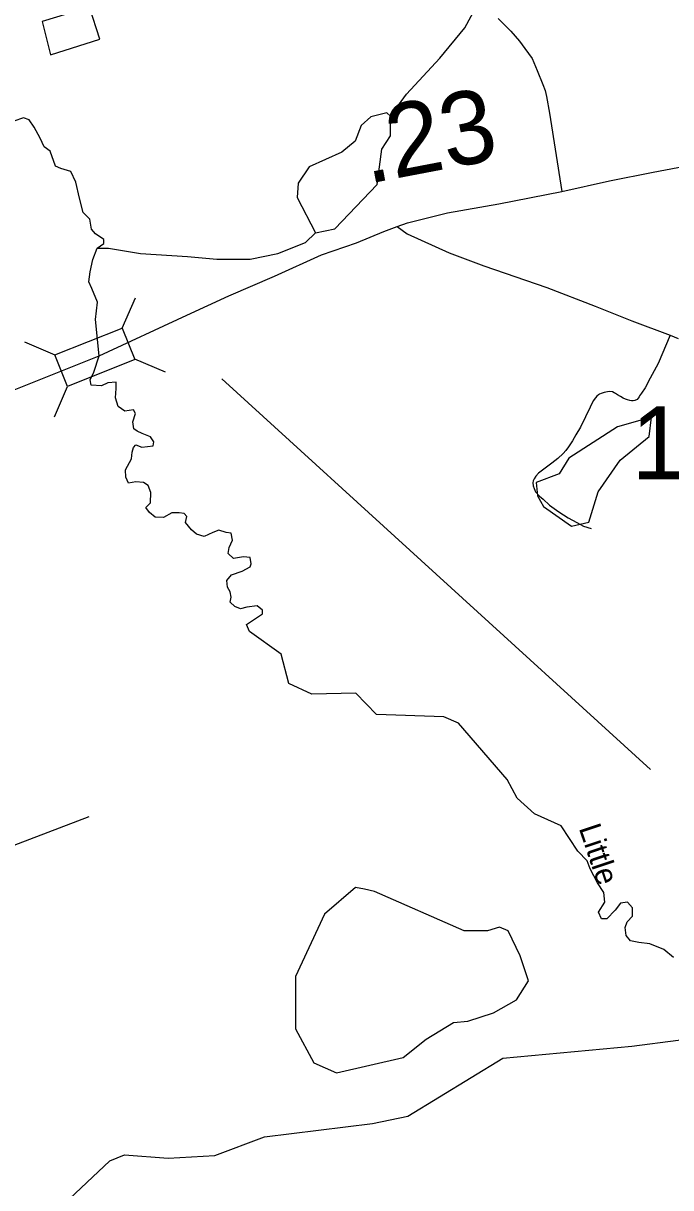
# Model space of a CAD drawing. Extents: x 2093524 to 2270757, y 289120 to 570408.
# Drawn here: x 2152945 to 2157372, y 432935 to 440898 of the extents above; entities that cross this region are included whole.
import ezdxf

# ---------------------------------------------------------------- set-up
doc = ezdxf.new("R2010")
doc.units = 0
for name, color, linetype in [('Exist Hydrographic Creek Single Shore', 7, 'Continuous'), ('Exist Hydrographic Creek Single Shore Label', 7, 'Continuous'), ('Exist Hydrographic Lagoon', 7, 'Continuous'), ('Exist Hydrographic Lake Shore', 7, 'Continuous'), ('Exist Hydrographic Pond Under 1500 Sq Ft', 7, 'Continuous'), ('Exist Road Non-System Type 51', 7, 'Continuous'), ('Exist Road Primary NC Attributed', 7, 'Continuous'), ('Exist Road Primary NC Mileage Hundredths English Label', 7, 'Continuous'), ('Exist Road Primary NC Structure Standard Bridge CELL', 7, 'Continuous'), ('Exist Road Primary NC Structure Standard Bridge Number Label', 7, 'Continuous'), ('Exist Road Secondary Type 51 Attributed', 7, 'Continuous'), ('Exist Road Secondary Type 51 Number Label', 7, 'Continuous')]:
    doc.layers.add(name, color=color, linetype=linetype)

msp = doc.modelspace()

# ---------------------------------------------------------------- linework, layer by layer
at = {"layer": 'Exist Hydrographic Creek Single Shore'}
for points in [[(2155454.8, 440264.2), (2155566.3, 440413.2), (2155794, 440659.6), (2155964.6, 440868.2), (2156106.9, 441133.6), (2156177.2, 441247.9)], [(2153449.8, 439360.9), (2153496.3, 439392.4), (2153496.3, 439419.3), (2153438.9, 439458.8), (2153411.9, 439491.1), (2153399.3, 439557.6), (2153354.4, 439604.3), (2153329.3, 439701.3), (2153304.2, 439810.9), (2153270, 439884.5), (2153201.8, 439906.1), (2153164.1, 439922.2), (2153128.1, 440024.6), (2153088.6, 440053.3), (2153059.9, 440112.6), (2153018.6, 440188), (2152984.4, 440238.3), (2152946.7, 440250.9), (2152880.6, 440228.1)], [(2153449.8, 439360.9), (2153528.3, 439360.9), (2153746.3, 439323), (2154068.6, 439304), (2154267.8, 439285.1), (2154495.4, 439285.1), (2154684.8, 439323), (2154874.3, 439398.8), (2154942.6, 439465.3)], [(2153462.8, 438623.2), (2153438.9, 438873.3), (2153451.4, 438990), (2153413.7, 439083.4), (2153394, 439130.1), (2153402.9, 439198.4), (2153419.7, 439282.5), (2153449.8, 439360.9)], [(2156736, 435235.9), (2156623.6, 435410), (2156439.7, 435492.4), (2156322.6, 435599.7), (2156254.7, 435725.7), (2155919.7, 436112.9), (2155819.6, 436154.3), (2155360.7, 436170), (2155218.6, 436317.2), (2154918.6, 436310), (2154760.7, 436382.1), (2154708.6, 436583.3), (2154491.7, 436738.5), (2154471.6, 436786.2), (2154579.4, 436859.8), (2154579.4, 436885), (2154543.5, 436913.7), (2154473.6, 436906.1), (2154430.3, 436893.9), (2154390.8, 436910.1), (2154358.5, 436938.8), (2154365.7, 436973), (2154358.5, 437008.9), (2154342.3, 437043), (2154336.9, 437087.9), (2154367.5, 437125.6), (2154441.1, 437150.8), (2154496.8, 437181.3), (2154504, 437201.1), (2154496.8, 437244.2), (2154450.1, 437249.6), (2154381.8, 437238.8), (2154345.9, 437272.9), (2154353.1, 437314.2), (2154376.4, 437364.5), (2154365.7, 437411.2), (2154331.5, 437416.6), (2154283, 437431), (2154239.9, 437416.6), (2154182.5, 437387.9), (2154129.5, 437405.1), (2154094.5, 437434.6), (2154054.9, 437483.1), (2154063.9, 437526.2), (2154044.2, 437545.9), (2154010, 437551.3), (2153961.5, 437551.3), (2153903.6, 437517.8), (2153846.6, 437520.8), (2153808.9, 437553.1), (2153783.7, 437587.2), (2153814.3, 437619.6), (2153817.8, 437689.6), (2153798.1, 437738.1), (2153767.6, 437757.9), (2153713.7, 437763.3), (2153665.2, 437754.3), (2153645.4, 437793.8), (2153643.6, 437844.1), (2153685.6, 437919.1), (2153688.5, 437966.2), (2153699.3, 437996.8), (2153715.5, 438014.7), (2153755, 438000.4), (2153832.2, 438007.5), (2153837.6, 438036.3), (2153814.3, 438070.4), (2153758.6, 438093.8), (2153722.7, 438109.9), (2153701.1, 438124.3), (2153693.9, 438172.8), (2153711.9, 438230.3), (2153697.5, 438255.4), (2153638.2, 438246.4), (2153593.3, 438277), (2153575.4, 438336.2), (2153579, 438400.9), (2153579, 438444), (2153523.3, 438438.6), (2153480.2, 438418.9), (2153410.1, 438424.2), (2153401.1, 438460.2), (2153426.3, 438512.3), (2153462.8, 438623.2)], [(2157390.7, 434508.8), (2157325.2, 434563.9), (2157228.8, 434601.8), (2157152.9, 434612.2), (2157097.8, 434622.5), (2157066.8, 434660.4), (2157059.9, 434715.5), (2157073.7, 434753.5), (2157111.6, 434791.4), (2157111.6, 434849.9), (2157077.1, 434887.9), (2157028.9, 434881), (2156991, 434832.7), (2156935.8, 434774.1), (2156897.9, 434774.1), (2156877.2, 434818.9), (2156922, 434887.9), (2156915.2, 434953.3), (2156870.4, 435018.8), (2156822.1, 435115.3), (2156801.4, 435170.4), (2156736, 435235.9)], [(2155573.3, 433425), (2156223.3, 433820.1), (2157105.7, 433902.8), (2157739.9, 433985.6), (2157981.2, 434006.8)], [(2151693.5, 429167.5), (2151850.6, 429443.2), (2151989.6, 429860.3), (2152269.5, 430478), (2152391.5, 430964.3), (2152423.5, 431222.8), (2152735.6, 431931.7), (2152907.6, 432397.4), (2153064.5, 432673.1), (2153537.6, 433119.6), (2153636.6, 433160.2), (2153936.6, 433137.9), (2154253.6, 433154.5), (2154593.6, 433282.2), (2155332.4, 433374), (2155573.3, 433425)]]:
    msp.add_lwpolyline(points, dxfattribs=at)
at = {"layer": 'Exist Hydrographic Lagoon'}
msp.add_lwpolyline([(2153074.3, 440910.8), (2153131.4, 440682.6), (2153468.6, 440788.9), (2153398.5, 441009.4)], close=True, dxfattribs=at)
at = {"layer": 'Exist Hydrographic Lake Shore'}
for points in [[(2155454.8, 440264.2), (2155429.6, 440285.5), (2155321.5, 440258.1), (2155254.7, 440200.4), (2155214.7, 440093), (2155122.6, 440016), (2154898.7, 439915.6), (2154823.7, 439805.6), (2154816.7, 439707.3), (2154942.6, 439465.3)], [(2154942.6, 439465.3), (2155075.7, 439492.2), (2155365.6, 439794.7), (2155397.6, 440036.8), (2155455.6, 440127.5), (2155454.8, 440264.2)]]:
    msp.add_lwpolyline(points, dxfattribs=at)
msp.add_lwpolyline([(2155216.6, 434987.1), (2155004, 434805.5), (2154806.8, 434380.2), (2154806.8, 434022.3), (2154931.3, 433788.8), (2155087, 433721.4), (2155543.4, 433825.1), (2155699, 433949.6), (2155885.8, 434063.8), (2155984.3, 434074.1), (2156160.7, 434131.2), (2156316.3, 434219.4), (2156399.3, 434349), (2156342.3, 434520.2), (2156259.3, 434691.4), (2156202.2, 434717.3), (2156119.2, 434691.4), (2155958.4, 434691.4), (2155346.3, 434961.1), (2155278.9, 434976.7)], close=True, dxfattribs=at)
at = {"layer": 'Exist Hydrographic Pond Under 1500 Sq Ft'}
msp.add_lwpolyline([(2156694.5, 437458.8), (2156811.6, 437486), (2156876.6, 437694.6), (2157025.7, 437911.4), (2157224.6, 438071.4), (2157240.6, 438205.6), (2157007.7, 438138.1), (2156675.7, 437924.9), (2156609.7, 437818), (2156451.6, 437758.9), (2156460.6, 437666.8), (2156502.6, 437593.8), (2156694.5, 437458.8)], dxfattribs=at)
at = {"layer": 'Exist Road Non-System Type 51'}
for points in [[(2157368.8, 438765.3), (2157286.2, 438570.8), (2157230.7, 438470.5), (2157196.9, 438404.3), (2157173.2, 438368.3), (2157159.4, 438350.2), (2157155.4, 438344.1), (2157141.6, 438326), (2157127.6, 438318.1), (2157115.4, 438316), (2157103.6, 438315.9), (2157091.5, 438317.8), (2157077.5, 438323.7), (2157061.6, 438327.6), (2157047.6, 438335.4), (2157029.4, 438345.3), (2157007.4, 438357.2), (2156993.5, 438367.3), (2156985.3, 438371.1), (2156973.3, 438377.3), (2156955.4, 438380.9), (2156939.2, 438378.9), (2156917.5, 438372.8), (2156897.3, 438366.6), (2156885.4, 438362.6), (2156877.4, 438356.5), (2156867.4, 438348.5), (2156857.7, 438336.6), (2156841.5, 438316.3), (2156820, 438272.4), (2156788.2, 438206.1), (2156754.6, 438135.9), (2156723.1, 438083.7), (2156701.2, 438041.9), (2156673.5, 438001.4), (2156655.6, 437975.5), (2156635.9, 437955.3), (2156600.1, 437921.2), (2156560.1, 437888.9), (2156512.5, 437854.7), (2156468.6, 437822.5), (2156448.8, 437800.2), (2156438.9, 437782.4), (2156430.7, 437768.4), (2156428.8, 437756.3), (2156431, 437734.3), (2156437.2, 437716.5), (2156447.3, 437694.3), (2156473.6, 437664.6), (2156499.4, 437642.7), (2156541.9, 437602.9), (2156605.9, 437557.3), (2156670.1, 437515.7), (2156730.5, 437484), (2156774.6, 437458.5), (2156828.7, 437442.6)], [(2153392.9, 435471.9), (2152909.9, 435287.3), (2152506.9, 435131), (2152138, 434989.1), (2151800.9, 434861.4), (2151601.1, 434782.1), (2151437.3, 434691.8)]]:
    msp.add_lwpolyline(points, dxfattribs=at)
at = {"layer": 'Exist Road Primary NC Attributed'}
for points in [[(2156627.6, 439747.6), (2156954.3, 439821.5), (2157252.6, 439881.2), (2157552.2, 439936.9), (2157968.4, 440025.1), (2158531.3, 440138), (2158824.3, 440196.3), (2159065.5, 440245.6), (2159251, 440278), (2159554.4, 440309.1), (2159881.2, 440345.4), (2160058.9, 440372.7), (2160226.2, 440396), (2160585.4, 440466), (2160891.9, 440524.3), (2161325.4, 440600.6), (2161708.7, 440673), (2162068.2, 440739), (2162404, 440784.3)], [(2155501.9, 439507.7), (2155572.1, 439532.5), (2155845.6, 439601.1), (2156195.7, 439664.6), (2156627.6, 439747.6)], [(2153462.8, 438623.2), (2154063.3, 438902.5), (2154350.4, 439034.2), (2154661.7, 439167.8), (2154984.5, 439315.8), (2155223.1, 439397.5), (2155409.9, 439475.3), (2155501.9, 439507.7)], [(2151491.8, 437832.2), (2151568, 437870.9), (2151831.2, 437974.5), (2152216.3, 438120.7), (2152698.9, 438319.3), (2153462.8, 438623.2)]]:
    msp.add_lwpolyline(points, dxfattribs=at)
at = {"layer": 'Exist Road Primary NC Structure Standard Bridge CELL'}
for p, q in [((2153621.9, 438813.3), (2153711.3, 439021.3)), ((2152953.1, 438719.8), (2153161.1, 438630.5)), ((2153705.9, 438603.1), (2153913.9, 438513.8)), ((2153157.7, 438207.4), (2153247, 438415.4))]:
    msp.add_line(p, q, dxfattribs=at)
msp.add_lwpolyline([(2153161.1, 438630.5), (2153621.5, 438814.3), (2153707.4, 438599.2), (2153247, 438415.4)], close=True, dxfattribs=at)
at = {"layer": 'Exist Road Primary NC Structure Standard Bridge Number Label'}
msp.add_line((2154302.8, 438467.3), (2157234.1, 435794.7), dxfattribs=at)
at = {"layer": 'Exist Road Secondary Type 51 Attributed'}
for points in [[(2156191.8, 440930.3), (2156278.7, 440844.7), (2156337.7, 440775.9), (2156373.7, 440726), (2156424, 440656.7), (2156457.7, 440576.3), (2156496.6, 440480.3), (2156513.6, 440439.3), (2156522, 440397.1), (2156543.3, 440284.5), (2156627.6, 439747.6)], [(2155501.9, 439507.7), (2155569.4, 439458.4), (2155857.3, 439328.8), (2156093.3, 439240.6), (2156525.4, 439092.5), (2156854.2, 438964.2), (2157106.4, 438863.7), (2157368.8, 438765.3), (2157423.1, 438741.6)]]:
    msp.add_lwpolyline(points, dxfattribs=at)

# ---------------------------------------------------------------- texts
at = {"layer": 'Exist Hydrographic Creek Single Shore Label'}
msp.add_text('Little', height=150, rotation=288.51561, dxfattribs=at).set_placement((2156742.6, 435394.2))
at = {"layer": 'Exist Road Primary NC Mileage Hundredths English Label'}
msp.add_text('.23', height=500, rotation=10.81935, dxfattribs=at).set_placement((2155297.1, 439799.3))
at = {"layer": 'Exist Road Secondary Type 51 Number Label'}
msp.add_text('1239', height=500, dxfattribs=at).set_placement((2157103.2, 437779.1))

doc.saveas('drawing.dxf')
